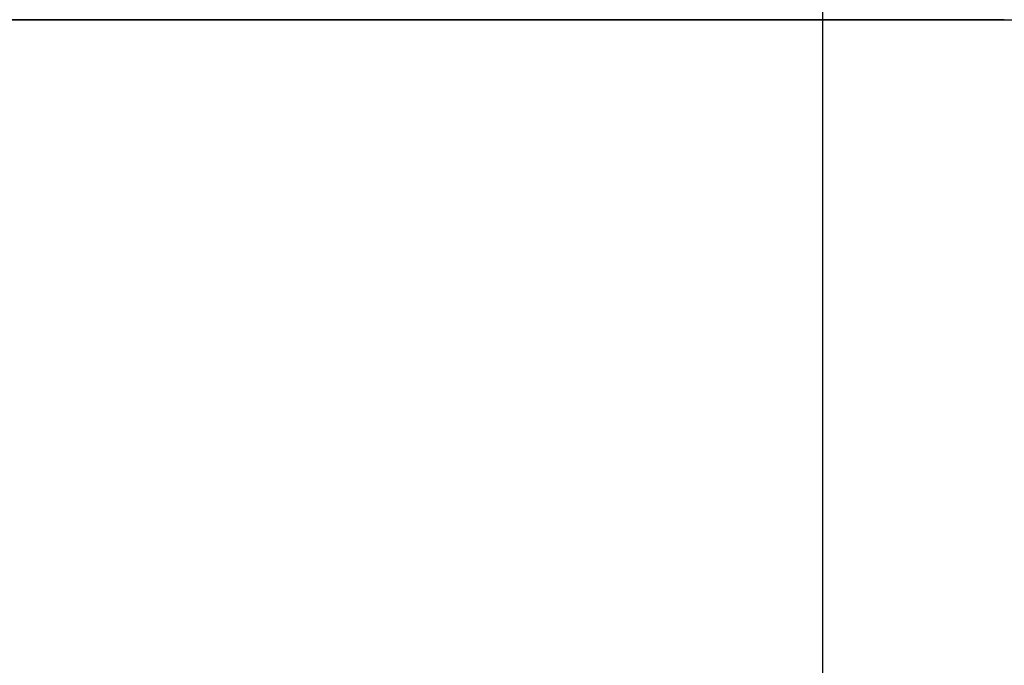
# Model space of a CAD drawing. Header units: millimetres. Extents: x 0 to 322, y -110 to 60.
# Tile 497 of 656: x 286.459 to 286.73, y -92.878 to -92.7. Entities that reach past the tile are written whole.
import ezdxf

# ---------------------------------------------------------------- set-up
doc = ezdxf.new("R2010")
doc.units = ezdxf.units.MM
doc.layers.add('Layer 01', color=18, linetype='Continuous', true_color=0x000000)

msp = doc.modelspace()

# ---------------------------------------------------------------- linework, layer by layer
at = {"layer": 'Layer 01'}
for p, q in [((286.68, -89.25, 24.06), (286.68, -102.6, 24.06)), ((286.68, -89.25, 12.94), (286.68, -102.6, 12.94)), ((286.73, -92.7, 12.94), (287.18, -92.7, 12.94))]:
    msp.add_line(p, q, dxfattribs=at)
at = {"layer": 'Layer 01', "extrusion": (0, 1, 0)}
for centre in [(-285.93, 24.06, -92.7), (-285.93, 12.94, -92.7)]:
    msp.add_arc(centre, 0.8, 90, 270, dxfattribs=at)

doc.saveas('drawing.dxf')
